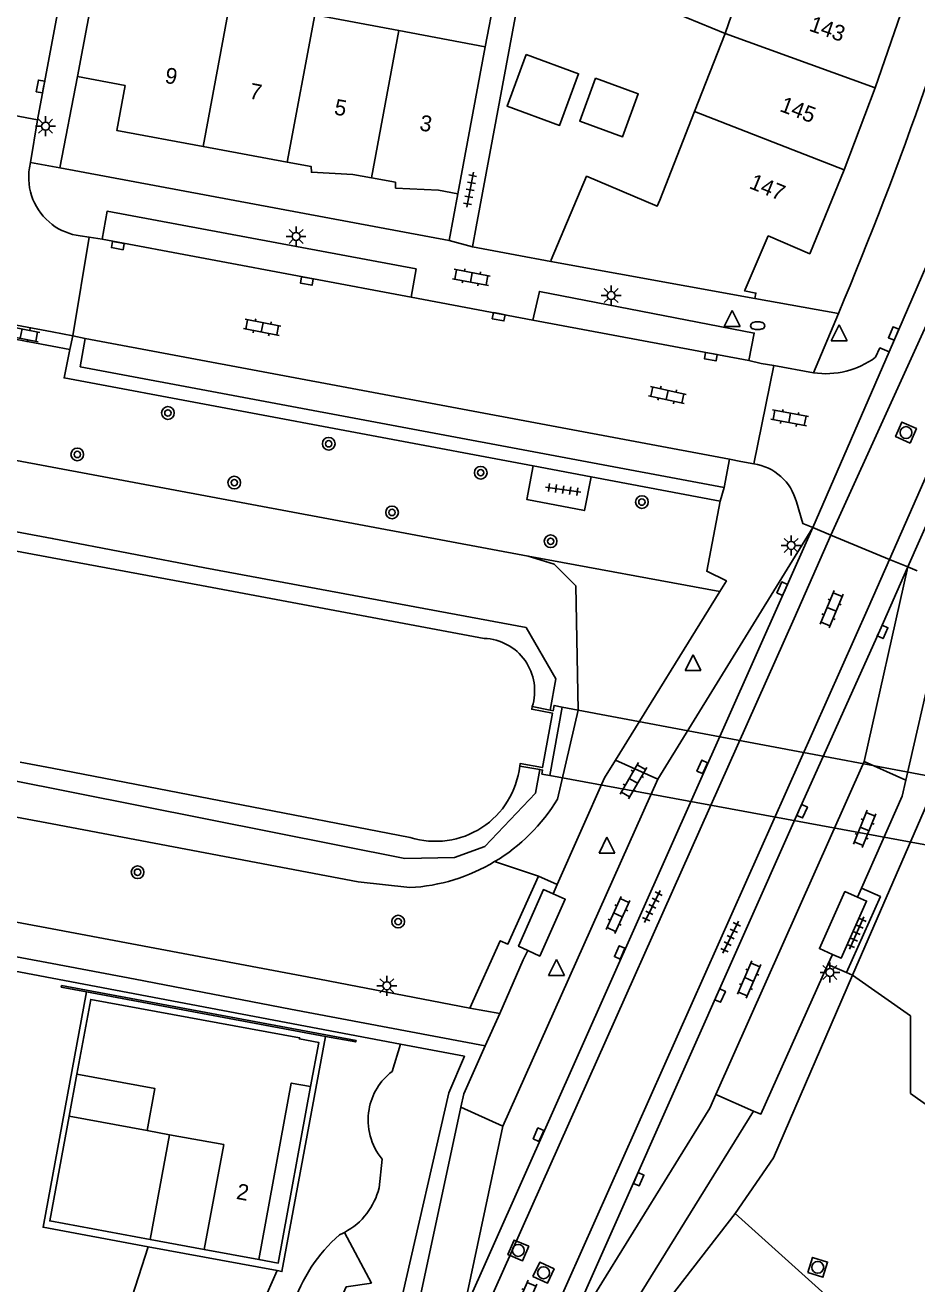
# Model space of a CAD drawing. Extents: x 124000 to 128010, y 398999 to 403000.
# Drawn here: x 126998.3 to 127054.5, y 399480.8 to 399560.1 of the extents above; entities that cross this region are included whole.
import ezdxf

# ---------------------------------------------------------------- set-up
doc = ezdxf.new("R2010")
doc.units = 0
for name, color, linetype in [('gg-afsc-erfafscheiding', 7, 'Continuous'), ('gg-afsc-hekwerk', 7, 'Continuous'), ('gg-afsc-muur', 7, 'Continuous'), ('gg-anno-huisnummerreeks BGT', 7, 'Continuous'), ('gg-bbg-abri', 7, 'Continuous'), ('gg-bbg-gedigitaliseerde bijgebouw', 7, 'Continuous'), ('gg-bbg-hoofdgebouw', 7, 'Continuous'), ('gg-bbg-luifel en loopbrug', 7, 'Continuous'), ('gg-bbg-onder overbouw', 7, 'Continuous'), ('gg-bbg-pand overbouw', 7, 'Continuous'), ('gg-bbg-tussenscheiding', 7, 'Continuous'), ('gg-knt-BGT kruinlijn', 7, 'Continuous'), ('gg-knt-verharding', 7, 'Continuous'), ('gg-knt-verharding nz', 7, 'Continuous'), ('gg-kntw-beschoeiing', 7, 'Continuous'), ('gg-kwrk-duiker nz vlak', 7, 'Continuous'), ('gg-kwrk-keermuur', 7, 'Continuous'), ('gg-kwrk-uitstroombak niveau min 01', 7, 'Continuous'), ('gt-grn-groengrens', 7, 'Continuous'), ('gt-grn-vlakafsluiter', 7, 'Continuous'), ('gt-grn-weggrens', 7, 'Continuous'), ('gt-symb-boom', 7, 'Continuous'), ('gt-symb-brandkraan', 7, 'Continuous'), ('gt-symb-klinker verharding', 7, 'Continuous'), ('gt-symb-kolk', 7, 'Continuous'), ('gt-symb-lichtmast', 7, 'Continuous'), ('gt-symb-rioolschacht', 7, 'Continuous'), ('gt-symb-tegel verharding', 7, 'Continuous'), ('gt-symb-waterafsluiter', 7, 'Continuous')]:
    doc.layers.add(name, color=color, linetype=linetype)

# ---------------------------------------------------------------- blocks, each defined once
blk = doc.blocks.new('gt0-WAFSL')
at = {"layer": 'gt-symb-waterafsluiter'}
for p, q in [((-0.5, -0.333), (0, 0.667)), ((0, 0.667), (0.5, -0.333)), ((0.5, -0.333), (-0.5, -0.333))]:
    blk.add_line(p, q, dxfattribs=at)
blk = doc.blocks.new('gt0-KOLK')
at = {"layer": 'gt-symb-kolk'}
blk.add_lwpolyline([(0, 0), (0.375, 0), (0.375, 0.4), (-0.375, 0.4), (-0.375, 0), (0, 0)], dxfattribs=at)
blk = doc.blocks.new('gt0-KL1')
at = {"layer": 'gt-symb-klinker verharding'}
for p, q in [((-1.15, 0.3), (1.15, 0.3)), ((-1, -0.3), (-1, 0.3)), ((-0.5, 0.3), (-0.5, 0.45)), ((0, -0.3), (0, 0.3)), ((0.5, 0.3), (0.5, 0.45)), ((1, -0.3), (1, 0.3)), ((-1.15, -0.3), (1.15, -0.3)), ((-0.5, -0.45), (-0.5, -0.3)), ((0.5, -0.45), (0.5, -0.3))]:
    blk.add_line(p, q, dxfattribs=at)
blk = doc.blocks.new('gt0-RS')
at = {"layer": 'gt-symb-rioolschacht'}
blk.add_lwpolyline([(-0.5, -0.5), (0.5, -0.5), (0.5, 0.5), (-0.5, 0.5)], close=True, dxfattribs=at)
blk.add_circle((0, 0), 0.375, dxfattribs=at)
blk = doc.blocks.new('gt0-BOOM')
at = {"layer": 'gt-symb-boom'}
for radius in [0.4, 0.2]:
    blk.add_circle((0, 0), radius, dxfattribs=at)
blk = doc.blocks.new('gt0-TEG1')
at = {"layer": 'gt-symb-tegel verharding'}
for p, q in [((-1.125, 0), (1.125, 0)), ((-0.9, -0.25), (-0.9, 0.25)), ((-0.45, -0.25), (-0.45, 0.25)), ((0, -0.25), (0, 0.25)), ((0.45, -0.25), (0.45, 0.25)), ((0.9, -0.25), (0.9, 0.25))]:
    blk.add_line(p, q, dxfattribs=at)
blk = doc.blocks.new('gt0-LMAST')
at = {"layer": 'gt-symb-lichtmast'}
for p, q in [((-0.182, 0.173), (-0.447, 0.438)), ((-0.005, 0.246), (-0.005, 0.621)), ((0.172, 0.173), (0.437, 0.438)), ((-0.255, -0.004), (-0.63, -0.004)), ((-0.182, -0.181), (-0.447, -0.446)), ((-0.005, -0.254), (-0.005, -0.629)), ((0.437, -0.446), (0.172, -0.181)), ((0.245, -0.004), (0.62, -0.004))]:
    blk.add_line(p, q, dxfattribs=at)
blk.add_circle((-0.005, -0.004), 0.25, dxfattribs=at)
blk = doc.blocks.new('gt0-BR')
at = {"layer": 'gt-symb-brandkraan'}
for centre, radius, start, end in [((-0.244, 0), 0.206, 107.56694, 252.43307), ((0.599, -2.664), 3, 106.89205, 107.56694), ((0, -0.691), 0.938, 73.10799, 106.89205), ((-0.599, -2.664), 3, 72.43309, 73.10799), ((0.244, 0), 0.206, 287.56695, 72.43309), ((0.599, 2.664), 3, 252.43307, 253.10797), ((0, 0.691), 0.938, 253.10797, 286.89206), ((-0.599, 2.664), 3, 286.89206, 287.56695)]:
    blk.add_arc(centre, radius, start, end, dxfattribs=at)

msp = doc.modelspace()

# ---------------------------------------------------------------- linework, layer by layer
at = {"layer": 'gg-afsc-erfafscheiding'}
msp.add_line((127027.308, 399558.772), (127028.455, 399564.722), dxfattribs=at)
msp.add_lwpolyline([(127006.179, 399483.59), (126999.844, 399484.76), (127001.063, 399491.358)], dxfattribs=at)
at = {"layer": 'gg-afsc-hekwerk'}
for p, q in [((127050.478, 399500.249), (127060.434, 399523.19)), ((127045.479, 399488.73), (127050.478, 399500.249)), ((127043.073, 399485.226), (127045.479, 399488.73)), ((127032.045, 399471.05), (127043.073, 399485.226)), ((127043.073, 399485.226), (127065.856, 399464.783))]:
    msp.add_line(p, q, dxfattribs=at)
at = {"layer": 'gg-afsc-muur'}
for p, q in [((127026.743, 399547.42), (127029.249, 399560.96)), ((127026.495, 399546.158), (127026.743, 399547.42)), ((127028.869, 399545.714), (127026.495, 399546.158)), ((127029.195, 399545.653), (127028.869, 399545.714)), ((127029.195, 399545.653), (127031.441, 399545.232))]:
    msp.add_line(p, q, dxfattribs=at)
at = {"layer": 'gg-bbg-abri'}
for points in [[(127031.582, 399505.377), (127030.981, 399505.645), (127029.411, 399502.073), (127029.986, 399501.807)], [(127029.986, 399501.807), (127030.75, 399501.454), (127032.351, 399505.033), (127031.582, 399505.377)], [(127050.779, 399505.172), (127049.988, 399505.524), (127048.387, 399501.929), (127049.209, 399501.563)], [(127050.779, 399505.172), (127051.354, 399504.916), (127049.753, 399501.321), (127049.209, 399501.563)]]:
    msp.add_lwpolyline(points, dxfattribs=at)
at = {"layer": 'gg-bbg-gedigitaliseerde bijgebouw'}
msp.add_lwpolyline([(127029.88, 399558.286), (127028.685, 399555.032), (127031.999, 399553.815), (127033.194, 399557.069), (127029.88, 399558.286)], dxfattribs=at)
at = {"layer": 'gg-bbg-hoofdgebouw'}
for p, q in [((127042.435, 399559.614), (127044.188, 399564.614)), ((127001.59, 399556.899), (127002.814, 399563.361)), ((127051.891, 399556.189), (127053.706, 399561.42)), ((127016.555, 399560.787), (127021.863, 399559.792)), ((127021.863, 399559.792), (127027.308, 399558.772)), ((127040.505, 399554.692), (127042.435, 399559.614)), ((127025.589, 399549.5), (127027.308, 399558.772)), ((127049.937, 399551.01), (127051.891, 399556.189)), ((127038.31, 399549.096), (127040.505, 399554.692)), ((127014.821, 399551.494), (127009.514, 399552.494)), ((127044.32, 399542.913), (127031.441, 399545.232)), ((127007.401, 399490.195), (127005.986, 399490.455)), ((127013.029, 399482.325), (127009.591, 399482.96))]:
    msp.add_line(p, q, dxfattribs=at)
for points in [[(127009.514, 399552.494), (127004.07, 399553.501), (127004.596, 399556.329), (127001.59, 399556.899)], [(127014.821, 399551.494), (127016.334, 399551.224), (127016.342, 399550.857), (127018.967, 399550.718), (127020.13, 399550.508)], [(127043.696, 399543.466), (127045.161, 399546.844), (127047.778, 399545.729), (127049.937, 399551.01)], [(127020.13, 399550.508), (127021.644, 399550.235), (127021.652, 399549.866), (127024.364, 399549.725), (127025.589, 399549.5)], [(127031.441, 399545.232), (127031.474, 399545.334), (127033.697, 399550.608), (127038.155, 399548.729), (127038.31, 399549.096)], [(127043.696, 399543.466), (127043.659, 399543.38), (127044.381, 399543.249), (127044.32, 399542.913)], [(127001.547, 399494.009), (127002.433, 399498.726), (127015.599, 399496.306), (127015.586, 399496.237), (127016.804, 399496.013), (127016.292, 399493.223)], [(127016.292, 399493.223), (127015.073, 399493.447), (127013.029, 399482.325)], [(127009.591, 399482.96), (127010.814, 399489.569), (127007.401, 399490.195)]]:
    msp.add_lwpolyline(points, dxfattribs=at)
at = {"layer": 'gg-bbg-luifel en loopbrug'}
for p, q in [((127042.435, 399559.614), (127039.166, 399560.955)), ((127006.179, 399483.59), (127007.401, 399490.195)), ((127009.591, 399482.96), (127006.179, 399483.59))]:
    msp.add_line(p, q, dxfattribs=at)
msp.add_lwpolyline([(127034.259, 399556.794), (127033.267, 399554.091), (127035.97, 399553.098), (127036.962, 399555.801), (127034.259, 399556.794)], dxfattribs=at)
at = {"layer": 'gg-bbg-onder overbouw'}
msp.add_lwpolyline([(127005.986, 399490.455), (127006.472, 399493.106), (127001.547, 399494.009)], dxfattribs=at)
at = {"layer": 'gg-bbg-pand overbouw'}
for p, q in [((127001.063, 399491.358), (127001.547, 399494.009)), ((127005.986, 399490.455), (127001.063, 399491.358))]:
    msp.add_line(p, q, dxfattribs=at)
at = {"layer": 'gg-bbg-tussenscheiding'}
for p, q in [((127011.247, 399561.781), (127009.514, 399552.494)), ((127016.555, 399560.787), (127014.821, 399551.494)), ((127021.863, 399559.792), (127020.13, 399550.508)), ((127051.891, 399556.189), (127042.435, 399559.614)), ((127049.937, 399551.01), (127040.505, 399554.692))]:
    msp.add_line(p, q, dxfattribs=at)
at = {"layer": 'gg-knt-BGT kruinlijn'}
for p, q in [((127000, 399532.278), (127030.025, 399526.665)), ((127000, 399509.783), (126950.486, 399519.162))]:
    msp.add_line(p, q, dxfattribs=at)
for points in [[(127000, 399532.278), (126705.207, 399587.393), (126693.827, 399589.723), (126689.664, 399589.521), (126684.973, 399588.254), (126682.307, 399588.784)], [(127030.025, 399526.665), (127031.661, 399526.168), (127033.03, 399524.784), (127033.168, 399516.957), (127031.874, 399511.347)], [(127000, 399509.783), (127019.299, 399506.128), (127022.549, 399505.769)]]:
    msp.add_lwpolyline(points, dxfattribs=at)
for centre, radius, start, end in [((127021.904, 399517.429), 11.679, 300.89185, 328.61584), ((127021.907, 399517.426), 11.675, 273.15292, 300.88694)]:
    msp.add_arc(centre, radius, start, end, dxfattribs=at)
at = {"layer": 'gg-knt-verharding'}
for p, q in [((127001.59, 399556.899), (127000.49, 399551.135)), ((126999.073, 399554.17), (126994.103, 399555.093)), ((127025.042, 399546.551), (127000.49, 399551.135)), ((127025.589, 399549.5), (127025.042, 399546.551)), ((127052.784, 399539.542), (127056.317, 399547.689)), ((127002.337, 399546.761), (127001.298, 399540.548)), ((127003.153, 399546.634), (127002.337, 399546.761)), ((127025.042, 399546.551), (127026.495, 399546.158)), ((127022.634, 399542.98), (127030.318, 399541.546)), ((127049.578, 399541.956), (127044.32, 399542.913)), ((127060.457, 399540.7), (127053.953, 399525.983)), ((127001.104, 399539.683), (127000, 399539.891)), ((127001.298, 399540.548), (127002.083, 399540.379)), ((127044.7, 399538.807), (127043.93, 399538.99)), ((127052.784, 399539.542), (127047.975, 399528.463)), ((127045.504, 399538.684), (127044.241, 399532.487)), ((127044.7, 399538.807), (127045.504, 399538.684)), ((127042.714, 399532.784), (127042.379, 399530.991)), ((127042.714, 399532.784), (127043.437, 399532.634)), ((127033.988, 399531.654), (127030.325, 399532.359)), ((127044.241, 399532.487), (127043.437, 399532.634)), ((127042.125, 399530.132), (127033.988, 399531.654)), ((127047.975, 399528.463), (127025.917, 399478.97)), ((127047.975, 399528.463), (127038.192, 399512.614)), ((127049.106, 399527.994), (127046.783, 399522.723)), ((127052.805, 399526.459), (127051.471, 399523.446)), ((127053.953, 399525.983), (127051.203, 399513.712)), ((127042.111, 399524.443), (127035.522, 399513.806)), ((127053.829, 399512.541), (127056.557, 399524.464)), ((127051.471, 399523.446), (127030.504, 399476.411)), ((127026.825, 399478.042), (127046.783, 399522.723)), ((127051.203, 399513.712), (127041.847, 399492.733)), ((127000, 399503.165), (126952.048, 399512.167)), ((127038.192, 399512.614), (127028.425, 399490.739)), ((126951.963, 399509.992), (127000, 399500.981)), ((127031.844, 399505.967), (127030.664, 399506.485)), ((127031.844, 399505.967), (127031.582, 399505.377)), ((127051.036, 399505.742), (127050.779, 399505.172)), ((127000, 399503.165), (127016.857, 399500)), ((127029.986, 399501.807), (127029.702, 399501.222)), ((127005.229, 399500), (127000, 399500.981)), ((127028.23, 399497.826), (127029.702, 399501.222)), ((127048.908, 399500.928), (127049.209, 399501.563)), ((127048.908, 399500.928), (127050.081, 399500.421)), ((127015.03, 399498.111), (127005.229, 399500)), ((127026.332, 399498.163), (127016.857, 399500)), ((127027.312, 399495.79), (127015.03, 399498.111)), ((127028.23, 399497.826), (127026.332, 399498.163)), ((127027.312, 399495.79), (127028.23, 399497.826)), ((127028.425, 399490.739), (127025.917, 399478.97)), ((127014.185, 399481.628), (127006.058, 399483.13))]:
    msp.add_line(p, q, dxfattribs=at)
for points in [[(127007.737, 399600.302), (127005.586, 399588.661), (127003.435, 399577.508), (126999.073, 399554.17)], [(126938.671, 399551.367), (126943.376, 399550.478), (126943.047, 399548.743), (126979.799, 399541.905), (126980.124, 399543.644), (127000, 399539.891)], [(127022.634, 399542.98), (127022.948, 399544.767), (127003.463, 399548.406), (127003.153, 399546.634)], [(127057.762, 399547.142), (127056.913, 399545.167), (127049.106, 399527.994)], [(127061.048, 399545.896), (127058.397, 399539.221), (127057.67, 399537.528), (127052.805, 399526.459)], [(127043.93, 399538.99), (127044.271, 399540.725), (127030.726, 399543.346), (127030.318, 399541.546)], [(127042.379, 399530.991), (127001.766, 399538.597), (127002.083, 399540.379)], [(127030.325, 399532.359), (127000.752, 399537.898), (127001.104, 399539.683)], [(127033.988, 399531.654), (127033.565, 399529.532), (127029.927, 399530.237), (127030.325, 399532.359)], [(127042.125, 399530.132), (127041.277, 399525.713), (127042.517, 399525.098), (127042.111, 399524.443)], [(127031.801, 399476.231), (127047.112, 399510.667), (127052.183, 399521.976), (127053.953, 399525.983)], [(127031.844, 399505.967), (127034.834, 399512.696), (127035.522, 399513.806)], [(127051.036, 399505.742), (127053.598, 399511.533), (127053.829, 399512.541)], [(127030.664, 399506.485), (127028.741, 399502.213), (127028.254, 399502.422), (127026.332, 399498.163)], [(127050.081, 399500.421), (127052.231, 399505.206), (127051.036, 399505.742)], [(127048.908, 399500.928), (127044.694, 399491.497), (127044.216, 399491.676)], [(127006.058, 399483.13), (126999.425, 399484.356), (127002.168, 399499.199)], [(127014.185, 399481.628), (127014.491, 399481.571), (127017.23, 399496.394)], [(127027.312, 399495.79), (127025.952, 399492.774), (127025.769, 399491.924)], [(127016.292, 399493.223), (127014.251, 399482.101), (127013.029, 399482.325)], [(127041.847, 399492.733), (127041.465, 399491.877), (127031.801, 399476.231)], [(127025.769, 399491.924), (127023.217, 399480.063), (127016.981, 399466.531)], [(127044.216, 399491.676), (127034.057, 399475.26), (127032.045, 399471.05)], [(127006.058, 399483.13), (127005.046, 399479.999), (127004.125, 399478.747)], [(127004.413, 399461.511), (127004.553, 399462.307), (127007.744, 399468.117), (127010.408, 399473.061), (127014.185, 399481.628)]]:
    msp.add_lwpolyline(points, dxfattribs=at)
msp.add_arc((126817.24, 399639.633), 252.035, 337.19766, 344.18846, dxfattribs=at)
at = {"layer": 'gg-knt-verharding nz'}
for p, q in [((126999.073, 399554.17), (126998.624, 399551.467)), ((126998.624, 399551.467), (126998.569, 399551.139)), ((127002.337, 399546.761), (127001.754, 399546.852)), ((127022.634, 399542.98), (127003.153, 399546.634)), ((126986.617, 399543.319), (127000, 399540.793)), ((127043.93, 399538.99), (127030.318, 399541.546)), ((127000, 399540.793), (127001.298, 399540.548)), ((127002.083, 399540.379), (127042.714, 399532.784)), ((127048.012, 399538.218), (127045.504, 399538.684)), ((127053.953, 399525.983), (127054.549, 399525.731)), ((127038.192, 399512.614), (127035.522, 399513.806)), ((127051.203, 399513.712), (127053.829, 399512.541)), ((127041.847, 399492.733), (127044.216, 399491.676)), ((127028.425, 399490.739), (127025.769, 399491.924))]:
    msp.add_line(p, q, dxfattribs=at)
for points in [[(127052.784, 399539.542), (127052.198, 399539.784), (127051.914, 399539.197)], [(127046.935, 399530.077), (127047.347, 399528.718), (127047.975, 399528.463)]]:
    msp.add_lwpolyline(points, dxfattribs=at)
for centre, radius, start, end in [((127002.228, 399550.532), 3.709, 170.58405, 233.0796), ((127002.236, 399550.544), 3.723, 233.08595, 262.55853), ((127048.766, 399543.479), 5.315, 261.8463, 306.32291), ((127043.761, 399529.24), 3.282, 14.7758, 81.59381)]:
    msp.add_arc(centre, radius, start, end, dxfattribs=at)
at = {"layer": 'gg-kntw-beschoeiing'}
for p, q in [((127000, 399526.564), (126942.535, 399537.286)), ((127000, 399526.564), (127009.424, 399524.806)), ((127009.424, 399524.806), (127027.242, 399521.481)), ((127000, 399513.292), (126997.983, 399513.682)), ((127000, 399513.292), (127022.577, 399508.931))]:
    msp.add_line(p, q, dxfattribs=at)
for centre, radius, start, end in [((127027.113, 399518.173), 3.311, 342.52749, 87.77058), ((127024.175, 399514.028), 5.342, 252.58958, 353.5683)]:
    msp.add_arc(centre, radius, start, end, dxfattribs=at)
at = {"layer": 'gg-kwrk-duiker nz vlak'}
for p, q in [((127032.158, 399517.144), (127059.043, 399512.093)), ((127058.235, 399507.88), (127031.38, 399512.844))]:
    msp.add_line(p, q, dxfattribs=at)
at = {"layer": 'gg-kwrk-keermuur'}
for p, q in [((127000.585, 399499.596), (127019.159, 399496.137)), ((127017.23, 399496.394), (127002.168, 399499.199))]:
    msp.add_line(p, q, dxfattribs=at)
for points in [[(127002.168, 399499.199), (127000.567, 399499.498), (127000.585, 399499.596)], [(127019.159, 399496.137), (127019.141, 399496.039), (127017.23, 399496.394)]]:
    msp.add_lwpolyline(points, dxfattribs=at)
at = {"layer": 'gg-kwrk-uitstroombak niveau min 01'}
for p, q in [((127030.271, 399517.179), (127031.407, 399516.954)), ((127032.158, 399517.144), (127031.38, 399512.844)), ((127030.741, 399513.207), (127029.484, 399513.43))]:
    msp.add_line(p, q, dxfattribs=at)
for points in [[(127030.271, 399517.179), (127030.241, 399517.009), (127031.542, 399516.773), (127030.918, 399513.336), (127029.503, 399513.593), (127029.484, 399513.43)], [(127031.407, 399516.954), (127031.593, 399516.917), (127031.65, 399517.25), (127032.158, 399517.144)], [(127031.38, 399512.844), (127030.885, 399512.928), (127030.925, 399513.174), (127030.741, 399513.207)]]:
    msp.add_lwpolyline(points, dxfattribs=at)
at = {"layer": 'gt-grn-groengrens'}
for p, q in [((127042.111, 399524.443), (127030.025, 399526.665)), ((127030.664, 399506.485), (127027.9, 399507.407)), ((127021.439, 399494.189), (127021.96, 399495.909)), ((127020.609, 399486.839), (127020.812, 399488.645)), ((127018.427, 399484.03), (127020.134, 399480.846))]:
    msp.add_line(p, q, dxfattribs=at)
for points in [[(127031.407, 399516.954), (127031.756, 399518.92), (127029.879, 399522.161), (127009.635, 399525.925), (127000, 399527.778), (126870.175, 399551.993), (126857.55, 399554.628), (126778.853, 399568.809), (126692.438, 399585.276), (126688.731, 399584.708)], [(126679.888, 399575.899), (126683.061, 399575.383), (126687.279, 399572.619), (126691.934, 399571.31), (126814.728, 399548.258), (126867.774, 399538.33), (127022.231, 399507.612), (127025.36, 399507.675), (127027.276, 399508.355), (127030.476, 399511.716), (127030.741, 399513.207)], [(127021.96, 399495.909), (126988.766, 399502.177), (126968.326, 399505.97)], [(127050.478, 399500.249), (127054.126, 399497.687), (127054.126, 399492.798), (127057.547, 399490.354), (127087.848, 399485.954), (127132.809, 399475.688), (127152.846, 399473.733), (127154.596, 399464.976)], [(127018.916, 399473.315), (127022.097, 399480.091), (127025.005, 399492.83), (127025.997, 399495.139), (127021.96, 399495.909)], [(127020.134, 399480.846), (127018.544, 399480.614), (127017.541, 399478.397), (127017.454, 399476.648), (127017.556, 399476.401), (127018.916, 399473.315)]]:
    msp.add_lwpolyline(points, dxfattribs=at)
for centre, radius, start, end in [((127023.787, 399491.122), 3.863, 127.44592, 170.13734), ((127023.807, 399491.116), 3.883, 170.09384, 219.52801), ((127016.411, 399487.853), 4.319, 322.64422, 346.41524), ((127016.399, 399487.855), 4.329, 297.93347, 322.72749), ((127024.455, 399476.534), 9.702, 130.76688, 162.86028), ((127016.412, 399487.816), 4.289, 293.46096, 298.01505)]:
    msp.add_arc(centre, radius, start, end, dxfattribs=at)
at = {"layer": 'gt-grn-vlakafsluiter'}
msp.add_line((127050.081, 399500.421), (127050.478, 399500.249), dxfattribs=at)
at = {"layer": 'gt-grn-weggrens'}
for p, q in [((127000.49, 399551.135), (126998.624, 399551.467)), ((127049.578, 399541.956), (127048.012, 399538.218)), ((127001.104, 399539.683), (127001.298, 399540.548)), ((127042.379, 399530.991), (127042.125, 399530.132)), ((127049.106, 399527.994), (127047.975, 399528.463)), ((127052.805, 399526.459), (127049.106, 399527.994)), ((127053.953, 399525.983), (127052.805, 399526.459))]:
    msp.add_line(p, q, dxfattribs=at)

# ---------------------------------------------------------------- block references
at = {"layer": 'gt-symb-boom'}
for p in [(127007.296, 399535.687), (127001.583, 399533.072), (127017.437, 399533.747), (127027.024, 399531.924), (127011.482, 399531.298), (127037.186, 399530.071), (127021.432, 399529.416), (127031.432, 399527.599), (127005.383, 399506.742), (127021.817, 399503.625)]:
    msp.add_blockref('gt0-BOOM', p, dxfattribs=at)
at = {"layer": 'gt-symb-brandkraan'}
msp.add_blockref('gt0-BR', (127044.487, 399541.189), dxfattribs=at)
at = {"layer": 'gt-symb-klinker verharding'}
for p, rotation in [((127026.432, 399544.236), -10.602058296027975), ((127013.241, 399541.084), -10.714643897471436), ((126998.04, 399540.691), 168.86988891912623), ((127038.789, 399536.82), -12.590950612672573), ((127046.5, 399535.376), -10.658361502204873), ((127049.152, 399523.313), -112.58900388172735), ((127036.653, 399512.504), 59.871399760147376), ((127051.236, 399509.468), 67.97515406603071), ((127035.679, 399504.045), 65.28090615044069), ((127043.947, 399499.981), 66.48544331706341), ((127029.826, 399479.85), -113.64250165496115)]:
    msp.add_blockref('gt0-KL1', p, dxfattribs=dict(at, rotation=rotation))
at = {"layer": 'gt-symb-kolk'}
for p, rotation in [((126999.458, 399556.231), 79.56697526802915), ((127004.177, 399546.434), 169.39794170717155), ((127016.096, 399544.204), 169.39794170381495), ((127028.196, 399541.949), 169.2183832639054), ((127053.246, 399540.619), 66.79388541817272), ((127041.569, 399539.434), 169.34163849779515), ((127046.216, 399524.533), 65.79315601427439), ((127052.183, 399521.976), -114.15456065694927), ((127041.171, 399513.299), 66.04914468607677), ((127047.112, 399510.667), -114.00319025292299), ((127035.969, 399501.601), 65.9734934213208), ((127041.941, 399499.045), -113.95085531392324), ((127030.849, 399490.119), 66.10152212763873), ((127036.8, 399487.472), -113.95085531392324)]:
    msp.add_blockref('gt0-KOLK', p, dxfattribs=dict(at, rotation=rotation))
at = {"layer": 'gt-symb-lichtmast'}
for p in [(126999.585, 399553.766), (127015.384, 399546.819), (127035.254, 399543.093), (127046.605, 399527.343), (127049.051, 399500.425), (127021.107, 399499.586)]:
    msp.add_blockref('gt0-LMAST', p, dxfattribs=at)
at = {"layer": 'gt-symb-rioolschacht'}
for p, rotation in [((127053.844, 399534.454), 65.99680974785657), ((127029.394, 399482.901), 157.23027336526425), ((127030.985, 399481.493), -25.155372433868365), ((127048.276, 399481.834), -17.33010869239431)]:
    msp.add_blockref('gt0-RS', p, dxfattribs=dict(at, rotation=rotation))
at = {"layer": 'gt-symb-tegel verharding'}
for p, rotation in [((127026.356, 399549.758), 79.51061018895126), ((127032.221, 399530.858), 171.8374905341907), ((127037.852, 399504.585), 63.76806006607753), ((127042.787, 399502.644), 64.28048704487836), ((127050.73, 399502.91), 66.04914468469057)]:
    msp.add_blockref('gt0-TEG1', p, dxfattribs=dict(at, rotation=rotation))
at = {"layer": 'gt-symb-waterafsluiter'}
for p in [(127042.875, 399541.472), (127049.632, 399540.577), (127040.411, 399519.781), (127034.984, 399508.284), (127031.803, 399500.571)]:
    msp.add_blockref('gt0-WAFSL', p, dxfattribs=at)

# ---------------------------------------------------------------- texts
at = {"layer": 'gg-anno-huisnummerreeks BGT'}
for s, rotation, p in [('143', 340.9, (127047.676, 399559.798)), ('9', 349.5, (127007.054, 399556.508)), ('7', 349.3, (127012.377, 399555.517)), ('5', 349.5, (127017.733, 399554.513)), ('145', 339.3, (127045.821, 399554.731)), ('3', 349.5, (127023.113, 399553.517)), ('147', 337.8, (127043.894, 399549.878)), ('2', 349.5, (127011.564, 399486.155))]:
    msp.add_text(s, height=1, rotation=rotation, dxfattribs=at).set_placement(p)

doc.saveas('drawing.dxf')
